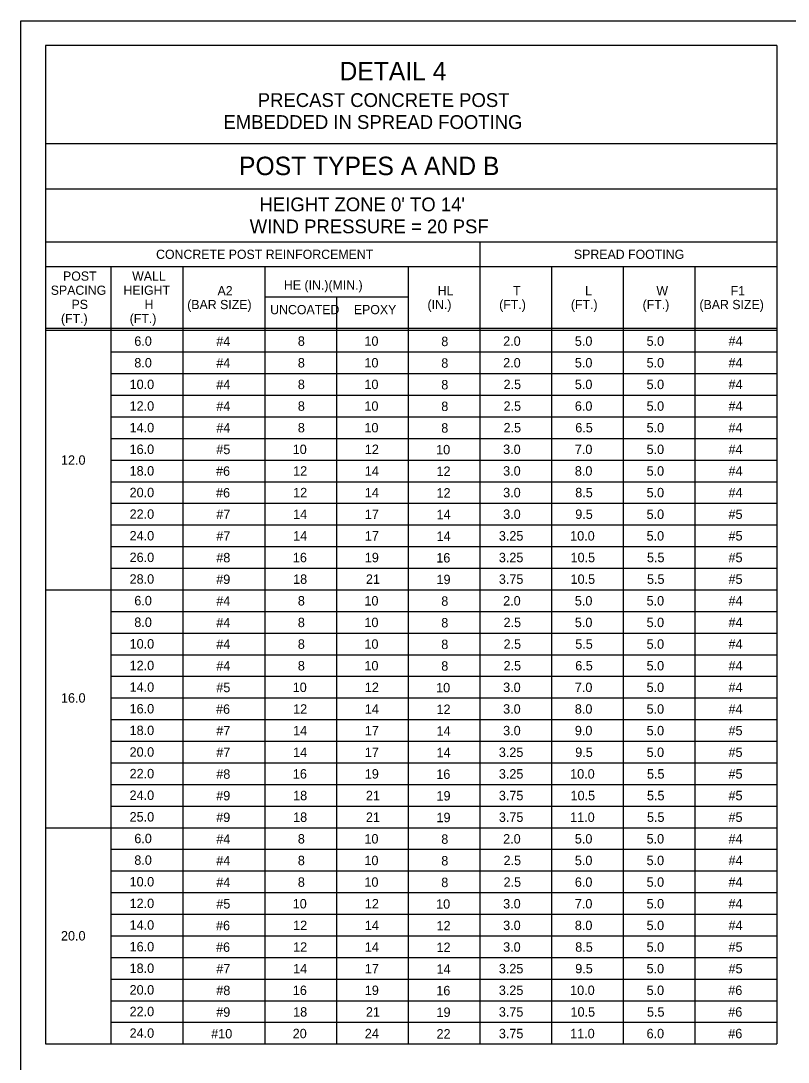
# Model space of a CAD drawing. Extents: x 3351 to 8430, y -3586 to 1457.
# Drawn here: x 4642.3 to 4892, y -2158.3 to -1819.3 of the extents above; entities that cross this region are included whole.
import ezdxf

# ---------------------------------------------------------------- set-up
doc = ezdxf.new("R2010")
doc.units = 0
doc.layers.add('1', color=7, linetype='Continuous')
doc.layers.add('2', color=7, linetype='Continuous')

msp = doc.modelspace()

# ---------------------------------------------------------------- linework, layer by layer
at = {"layer": '1'}
for p, q in [((4650.34, -1827.31), (4650.34, -2152.38)), ((4888.34, -1827.31), (4650.34, -1827.31)), ((4888.34, -1827.31), (4888.34, -2152.38)), ((4888.34, -1859.31), (4650.34, -1859.31)), ((4650.34, -1874.01), (4888.34, -1874.01)), ((4650.34, -1891.31), (4888.34, -1891.31)), ((4791.68, -1891.31), (4791.68, -2152.38)), ((4650.34, -1899.31), (4718.34, -1899.31)), ((4650.34, -1899.31), (4888.34, -1899.31)), ((4671.68, -2152.38), (4671.68, -1899.31)), ((4695.01, -1899.31), (4695.01, -2152.38)), ((4721.68, -1899.31), (4721.68, -2152.38)), ((4768.34, -1899.31), (4768.34, -2152.38)), ((4815.01, -1899.31), (4815.01, -2152.38)), ((4838.34, -1899.31), (4838.34, -2152.38)), ((4861.68, -1899.31), (4861.68, -2152.38)), ((4768.38, -1909.31), (4721.71, -1909.31)), ((4745.01, -1909.31), (4745.01, -2152.38)), ((4650.34, -1919.31), (4888.34, -1919.31)), ((4650.34, -1920.06), (4888.34, -1920.06)), ((4708.34, -1923.58), (4708.34, -1923.58)), ((4733.34, -1923.58), (4733.34, -1923.58)), ((4756.68, -1923.58), (4756.68, -1923.58)), ((4780.01, -1923.58), (4780.01, -1923.58)), ((4803.34, -1923.58), (4803.34, -1923.58)), ((4826.68, -1923.58), (4826.68, -1923.58)), ((4850.01, -1923.58), (4850.01, -1923.58)), ((4875.01, -1923.58), (4875.01, -1923.58)), ((4671.68, -1927.1), (4888.34, -1927.1)), ((4671.68, -1934.14), (4888.34, -1934.14)), ((4671.68, -1941.18), (4888.34, -1941.18)), ((4671.68, -1948.22), (4888.34, -1948.22)), ((4671.68, -1955.26), (4888.34, -1955.26)), ((4671.68, -1962.3), (4888.34, -1962.3)), ((4671.68, -1969.34), (4888.34, -1969.34)), ((4671.68, -1976.38), (4888.34, -1976.38)), ((4671.68, -1983.42), (4888.34, -1983.42)), ((4671.68, -1990.46), (4888.34, -1990.46)), ((4671.68, -1997.5), (4888.34, -1997.5)), ((4650.34, -2004.54), (4888.34, -2004.54)), ((4708.34, -2008.06), (4708.34, -2008.06)), ((4733.34, -2008.06), (4733.34, -2008.06)), ((4756.68, -2008.06), (4756.68, -2008.06)), ((4780.01, -2008.06), (4780.01, -2008.06)), ((4803.34, -2008.06), (4803.34, -2008.06)), ((4826.68, -2008.06), (4826.68, -2008.06)), ((4850.01, -2008.06), (4850.01, -2008.06)), ((4875.01, -2008.06), (4875.01, -2008.06)), ((4671.68, -2011.58), (4888.34, -2011.58)), ((4671.68, -2018.62), (4888.34, -2018.62)), ((4671.68, -2025.66), (4888.34, -2025.66)), ((4671.68, -2032.7), (4888.34, -2032.7)), ((4671.68, -2039.74), (4888.34, -2039.74)), ((4671.68, -2046.78), (4888.34, -2046.78)), ((4671.68, -2053.82), (4888.34, -2053.82)), ((4671.68, -2060.86), (4888.34, -2060.86)), ((4671.68, -2067.9), (4888.34, -2067.9)), ((4671.68, -2074.94), (4888.34, -2074.94)), ((4650.34, -2081.98), (4888.34, -2081.98)), ((4708.34, -2085.5), (4708.34, -2085.5)), ((4733.34, -2085.5), (4733.34, -2085.5)), ((4756.68, -2085.5), (4756.68, -2085.5)), ((4780.01, -2085.5), (4780.01, -2085.5)), ((4803.34, -2085.5), (4803.34, -2085.5)), ((4826.68, -2085.5), (4826.68, -2085.5)), ((4850.01, -2085.5), (4850.01, -2085.5)), ((4875.01, -2085.5), (4875.01, -2085.5)), ((4671.68, -2089.02), (4888.34, -2089.02)), ((4671.68, -2096.06), (4888.34, -2096.06)), ((4671.68, -2103.1), (4888.34, -2103.1)), ((4671.68, -2110.14), (4888.34, -2110.14)), ((4671.68, -2117.18), (4888.34, -2117.18)), ((4671.68, -2124.22), (4888.34, -2124.22)), ((4671.68, -2131.26), (4888.34, -2131.26)), ((4671.68, -2138.3), (4888.34, -2138.3)), ((4671.68, -2145.34), (4888.34, -2145.34)), ((4650.34, -2152.38), (4888.34, -2152.38))]:
    msp.add_line(p, q, dxfattribs=at)
at = {"layer": '2'}
for p, q in [((4642.34, -2383.31), (4642.34, -1819.31)), ((4642.34, -1819.31), (5428.34, -1819.31))]:
    msp.add_line(p, q, dxfattribs=at)

# ---------------------------------------------------------------- texts
at = {"layer": '1'}
for s, height, p in [('DETAIL 4', 6, (4746.03, -1838.66)), ('PRECAST CONCRETE POST', 4.5, (4719.42, -1847.36)), ('EMBEDDED IN SPREAD FOOTING', 4.5, (4708.26, -1854.52)), ('POST TYPES A AND B', 6, (4713.34, -1869.54)), ("HEIGHT ZONE 0' TO 14'", 4.5, (4720, -1881.32)), ('WIND PRESSURE = 20 PSF', 4.5, (4716.81, -1888.48)), ('CONCRETE POST REINFORCEMENT', 3, (4686.35, -1896.81)), ('SPREAD FOOTING', 3, (4822.3, -1896.81)), ('POST', 3, (4656.07, -1903.91)), ('WALL', 3, (4678.56, -1903.91)), ('HE (IN.)(MIN.)', 3, (4727.94, -1906.81)), ('SPACING', 3, (4652.07, -1908.51)), ('HEIGHT', 3, (4675.73, -1908.51)), ('A2', 3, (4706.34, -1908.67)), ('HL', 3, (4777.97, -1908.67)), ('T', 3, (4802.49, -1908.67)), ('L', 3, (4825.94, -1908.67)), ('W', 3, (4849.14, -1908.67)), ('F1', 3, (4873.3, -1908.67)), ('PS', 3, (4658.83, -1913.11)), ('H', 3, (4682.61, -1913.11)), ('(BAR SIZE)', 3, (4696.47, -1913.17)), ('UNCOATED', 3, (4723.47, -1914.81)), ('EPOXY', 3, (4750.69, -1914.81)), ('(IN.)', 3, (4774.65, -1913.17)), ('(FT.)', 3, (4797.98, -1913.17)), ('(FT.)', 3, (4821.31, -1913.17)), ('(FT.)', 3, (4844.65, -1913.17)), ('(BAR SIZE)', 3, (4863.14, -1913.17)), ('(FT.)', 3, (4655.4, -1917.71)), ('(FT.)', 3, (4677.76, -1917.71)), ('6.0', 3.07, (4679.26, -1925.11)), ('#4', 3.07, (4705.94, -1925.16)), ('8', 3.07, (4732.47, -1925.11)), ('10', 3.07, (4754.14, -1925.11)), ('8', 3.07, (4779.14, -1925.21)), ('2.0', 3.07, (4799.27, -1925.11)), ('5.0', 3.07, (4822.6, -1925.11)), ('5.0', 3.07, (4845.94, -1925.11)), ('#4', 3.07, (4872.6, -1925.11)), ('8.0', 3.07, (4679.26, -1932.15)), ('#4', 3.07, (4705.94, -1932.2)), ('8', 3.07, (4732.47, -1932.16)), ('10', 3.07, (4754.14, -1932.16)), ('8', 3.07, (4779.14, -1932.25)), ('2.0', 3.07, (4799.27, -1932.16)), ('5.0', 3.07, (4822.6, -1932.16)), ('5.0', 3.07, (4845.94, -1932.16)), ('#4', 3.07, (4872.6, -1932.16)), ('10.0', 3.07, (4677.73, -1939.19)), ('#4', 3.07, (4705.94, -1939.25)), ('8', 3.07, (4732.47, -1939.2)), ('10', 3.07, (4754.14, -1939.2)), ('8', 3.07, (4779.14, -1939.3)), ('2.5', 3.07, (4799.4, -1939.2)), ('5.0', 3.07, (4822.6, -1939.2)), ('5.0', 3.07, (4845.94, -1939.2)), ('#4', 3.07, (4872.6, -1939.2)), ('12.0', 3.07, (4677.73, -1946.23)), ('#4', 3.07, (4705.94, -1946.29)), ('8', 3.07, (4732.47, -1946.25)), ('10', 3.07, (4754.14, -1946.25)), ('8', 3.07, (4779.14, -1946.34)), ('2.5', 3.07, (4799.4, -1946.25)), ('6.0', 3.07, (4822.6, -1946.25)), ('5.0', 3.07, (4845.94, -1946.25)), ('#4', 3.07, (4872.6, -1946.25)), ('14.0', 3.07, (4677.73, -1953.27)), ('#4', 3.07, (4705.94, -1953.34)), ('8', 3.07, (4732.47, -1953.29)), ('10', 3.07, (4754.14, -1953.29)), ('8', 3.07, (4779.14, -1953.38)), ('2.5', 3.07, (4799.4, -1953.29)), ('6.5', 3.07, (4822.73, -1953.29)), ('5.0', 3.07, (4845.94, -1953.29)), ('#4', 3.07, (4872.6, -1953.29)), ('16.0', 3.07, (4677.73, -1960.31)), ('#5', 3.07, (4705.94, -1960.38)), ('10', 3.07, (4730.8, -1960.34)), ('12', 3.07, (4754.27, -1960.34)), ('10', 3.07, (4777.47, -1960.43)), ('3.0', 3.07, (4799.27, -1960.34)), ('7.0', 3.07, (4822.6, -1960.34)), ('5.0', 3.07, (4845.94, -1960.34)), ('#4', 3.07, (4872.6, -1960.34)), ('12.0', 3.07, (4655.4, -1963.83)), ('18.0', 3.07, (4677.73, -1967.35)), ('#6', 3.07, (4705.85, -1967.42)), ('12', 3.07, (4730.94, -1967.38)), ('14', 3.07, (4754.27, -1967.38)), ('12', 3.07, (4777.6, -1967.47)), ('3.0', 3.07, (4799.27, -1967.38)), ('8.0', 3.07, (4822.6, -1967.38)), ('5.0', 3.07, (4845.94, -1967.38)), ('#4', 3.07, (4872.6, -1967.38)), ('20.0', 3.07, (4677.73, -1974.39)), ('#6', 3.07, (4705.85, -1974.47)), ('12', 3.07, (4730.94, -1974.42)), ('14', 3.07, (4754.27, -1974.42)), ('12', 3.07, (4777.6, -1974.52)), ('3.0', 3.07, (4799.27, -1974.42)), ('8.5', 3.07, (4822.73, -1974.42)), ('5.0', 3.07, (4845.94, -1974.42)), ('#4', 3.07, (4872.6, -1974.42)), ('22.0', 3.07, (4677.73, -1981.43)), ('#7', 3.07, (4705.94, -1981.51)), ('14', 3.07, (4730.94, -1981.47)), ('17', 3.07, (4754.27, -1981.47)), ('14', 3.07, (4777.6, -1981.56)), ('3.0', 3.07, (4799.27, -1981.47)), ('9.5', 3.07, (4822.73, -1981.47)), ('5.0', 3.07, (4845.94, -1981.47)), ('#5', 3.07, (4872.6, -1981.47)), ('24.0', 3.07, (4677.73, -1988.47)), ('#7', 3.07, (4705.94, -1988.56)), ('14', 3.07, (4730.94, -1988.51)), ('17', 3.07, (4754.27, -1988.51)), ('14', 3.07, (4777.6, -1988.61)), ('3.25', 3.07, (4797.87, -1988.51)), ('10.0', 3.07, (4821.07, -1988.51)), ('5.0', 3.07, (4845.94, -1988.51)), ('#5', 3.07, (4872.6, -1988.51)), ('26.0', 3.07, (4677.73, -1995.51)), ('#8', 3.07, (4705.94, -1995.6)), ('16', 3.07, (4730.85, -1995.56)), ('19', 3.07, (4754.26, -1995.56)), ('16', 3.07, (4777.52, -1995.65)), ('3.25', 3.07, (4797.87, -1995.56)), ('10.5', 3.07, (4821.2, -1995.56)), ('5.5', 3.07, (4846.07, -1995.56)), ('#5', 3.07, (4872.6, -1995.56)), ('28.0', 3.07, (4677.73, -2002.55)), ('#9', 3.07, (4705.92, -2002.65)), ('18', 3.07, (4730.94, -2002.6)), ('21', 3.07, (4754.62, -2002.6)), ('19', 3.07, (4777.59, -2002.7)), ('3.75', 3.07, (4797.87, -2002.6)), ('10.5', 3.07, (4821.2, -2002.6)), ('5.5', 3.07, (4846.07, -2002.6)), ('#5', 3.07, (4872.6, -2002.6)), ('6.0', 3.07, (4679.26, -2009.59)), ('#4', 3.07, (4705.94, -2009.69)), ('8', 3.07, (4732.47, -2009.65)), ('10', 3.07, (4754.14, -2009.65)), ('8', 3.07, (4779.14, -2009.74)), ('2.0', 3.07, (4799.27, -2009.65)), ('5.0', 3.07, (4822.6, -2009.65)), ('5.0', 3.07, (4845.94, -2009.65)), ('#4', 3.07, (4872.6, -2009.65)), ('8.0', 3.07, (4679.26, -2016.63)), ('#4', 3.07, (4705.94, -2016.74)), ('8', 3.07, (4732.47, -2016.69)), ('10', 3.07, (4754.14, -2016.69)), ('8', 3.07, (4779.14, -2016.79)), ('2.5', 3.07, (4799.4, -2016.69)), ('5.0', 3.07, (4822.6, -2016.69)), ('5.0', 3.07, (4845.94, -2016.69)), ('#4', 3.07, (4872.6, -2016.69)), ('10.0', 3.07, (4677.73, -2023.67)), ('#4', 3.07, (4705.94, -2023.78)), ('8', 3.07, (4732.47, -2023.74)), ('10', 3.07, (4754.14, -2023.74)), ('8', 3.07, (4779.14, -2023.83)), ('2.5', 3.07, (4799.4, -2023.74)), ('5.5', 3.07, (4822.73, -2023.74)), ('5.0', 3.07, (4845.94, -2023.74)), ('#4', 3.07, (4872.6, -2023.74)), ('12.0', 3.07, (4677.73, -2030.71)), ('#4', 3.07, (4705.94, -2030.82)), ('8', 3.07, (4732.47, -2030.78)), ('10', 3.07, (4754.14, -2030.78)), ('8', 3.07, (4779.14, -2030.87)), ('2.5', 3.07, (4799.4, -2030.78)), ('6.5', 3.07, (4822.73, -2030.78)), ('5.0', 3.07, (4845.94, -2030.78)), ('#4', 3.07, (4872.6, -2030.78)), ('14.0', 3.07, (4677.73, -2037.75)), ('#5', 3.07, (4705.94, -2037.87)), ('10', 3.07, (4730.8, -2037.82)), ('12', 3.07, (4754.27, -2037.82)), ('10', 3.07, (4777.47, -2037.92)), ('3.0', 3.07, (4799.27, -2037.82)), ('7.0', 3.07, (4822.6, -2037.82)), ('5.0', 3.07, (4845.94, -2037.82)), ('#4', 3.07, (4872.6, -2037.82)), ('16.0', 3.07, (4655.4, -2041.27)), ('16.0', 3.07, (4677.73, -2044.79)), ('#6', 3.07, (4705.85, -2044.91)), ('12', 3.07, (4730.94, -2044.87)), ('14', 3.07, (4754.27, -2044.87)), ('12', 3.07, (4777.6, -2044.96)), ('3.0', 3.07, (4799.27, -2044.87)), ('8.0', 3.07, (4822.6, -2044.87)), ('5.0', 3.07, (4845.94, -2044.87)), ('#4', 3.07, (4872.6, -2044.87)), ('18.0', 3.07, (4677.73, -2051.83)), ('#7', 3.07, (4705.94, -2051.96)), ('14', 3.07, (4730.94, -2051.91)), ('17', 3.07, (4754.27, -2051.91)), ('14', 3.07, (4777.6, -2052.01)), ('3.0', 3.07, (4799.27, -2051.91)), ('9.0', 3.07, (4822.6, -2051.91)), ('5.0', 3.07, (4845.94, -2051.91)), ('#5', 3.07, (4872.6, -2051.91)), ('20.0', 3.07, (4677.73, -2058.87)), ('#7', 3.07, (4705.94, -2059)), ('14', 3.07, (4730.94, -2058.96)), ('17', 3.07, (4754.27, -2058.96)), ('14', 3.07, (4777.6, -2059.05)), ('3.25', 3.07, (4797.87, -2058.96)), ('9.5', 3.07, (4822.73, -2058.96)), ('5.0', 3.07, (4845.94, -2058.96)), ('#5', 3.07, (4872.6, -2058.96)), ('22.0', 3.07, (4677.73, -2065.91)), ('#8', 3.07, (4705.94, -2066.05)), ('16', 3.07, (4730.85, -2066)), ('19', 3.07, (4754.26, -2066)), ('16', 3.07, (4777.52, -2066.1)), ('3.25', 3.07, (4797.87, -2066)), ('10.0', 3.07, (4821.07, -2066)), ('5.5', 3.07, (4846.07, -2066)), ('#5', 3.07, (4872.6, -2066)), ('24.0', 3.07, (4677.73, -2072.95)), ('#9', 3.07, (4705.92, -2073.09)), ('18', 3.07, (4730.94, -2073.05)), ('21', 3.07, (4754.62, -2073.05)), ('19', 3.07, (4777.59, -2073.14)), ('3.75', 3.07, (4797.87, -2073.05)), ('10.5', 3.07, (4821.2, -2073.05)), ('5.5', 3.07, (4846.07, -2073.05)), ('#5', 3.07, (4872.6, -2073.05)), ('25.0', 3.07, (4677.73, -2079.99)), ('#9', 3.07, (4705.92, -2080.14)), ('18', 3.07, (4730.94, -2080.09)), ('21', 3.07, (4754.62, -2080.09)), ('19', 3.07, (4777.59, -2080.19)), ('3.75', 3.07, (4797.87, -2080.09)), ('11.0', 3.07, (4821.07, -2080.09)), ('5.5', 3.07, (4846.07, -2080.09)), ('#5', 3.07, (4872.6, -2080.09)), ('6.0', 3.07, (4679.26, -2087.03)), ('#4', 3.07, (4705.94, -2087.18)), ('8', 3.07, (4732.47, -2087.14)), ('10', 3.07, (4754.14, -2087.14)), ('8', 3.07, (4779.14, -2087.23)), ('2.0', 3.07, (4799.27, -2087.14)), ('5.0', 3.07, (4822.6, -2087.14)), ('5.0', 3.07, (4845.94, -2087.14)), ('#4', 3.07, (4872.6, -2087.14)), ('8.0', 3.07, (4679.26, -2094.07)), ('#4', 3.07, (4705.94, -2094.22)), ('8', 3.07, (4732.47, -2094.18)), ('10', 3.07, (4754.14, -2094.18)), ('8', 3.07, (4779.14, -2094.27)), ('2.5', 3.07, (4799.4, -2094.18)), ('5.0', 3.07, (4822.6, -2094.18)), ('5.0', 3.07, (4845.94, -2094.18)), ('#4', 3.07, (4872.6, -2094.18)), ('10.0', 3.07, (4677.73, -2101.11)), ('#4', 3.07, (4705.94, -2101.27)), ('8', 3.07, (4732.47, -2101.22)), ('10', 3.07, (4754.14, -2101.22)), ('8', 3.07, (4779.14, -2101.32)), ('2.5', 3.07, (4799.4, -2101.22)), ('6.0', 3.07, (4822.6, -2101.22)), ('5.0', 3.07, (4845.94, -2101.22)), ('#4', 3.07, (4872.6, -2101.22)), ('12.0', 3.07, (4677.73, -2108.15)), ('#5', 3.07, (4705.94, -2108.31)), ('10', 3.07, (4730.8, -2108.27)), ('12', 3.07, (4754.27, -2108.27)), ('10', 3.07, (4777.47, -2108.36)), ('3.0', 3.07, (4799.27, -2108.27)), ('7.0', 3.07, (4822.6, -2108.27)), ('5.0', 3.07, (4845.94, -2108.27)), ('#4', 3.07, (4872.6, -2108.27)), ('14.0', 3.07, (4677.73, -2115.19)), ('#6', 3.07, (4705.85, -2115.36)), ('12', 3.07, (4730.94, -2115.31)), ('14', 3.07, (4754.27, -2115.31)), ('12', 3.07, (4777.6, -2115.41)), ('3.0', 3.07, (4799.27, -2115.31)), ('8.0', 3.07, (4822.6, -2115.31)), ('5.0', 3.07, (4845.94, -2115.31)), ('#4', 3.07, (4872.6, -2115.31)), ('20.0', 3.07, (4655.4, -2118.71)), ('16.0', 3.07, (4677.73, -2122.23)), ('#6', 3.07, (4705.85, -2122.4)), ('12', 3.07, (4730.94, -2122.36)), ('14', 3.07, (4754.27, -2122.36)), ('12', 3.07, (4777.6, -2122.45)), ('3.0', 3.07, (4799.27, -2122.36)), ('8.5', 3.07, (4822.73, -2122.36)), ('5.0', 3.07, (4845.94, -2122.36)), ('#5', 3.07, (4872.6, -2122.36)), ('18.0', 3.07, (4677.73, -2129.27)), ('#7', 3.07, (4705.94, -2129.45)), ('14', 3.07, (4730.94, -2129.4)), ('17', 3.07, (4754.27, -2129.4)), ('14', 3.07, (4777.6, -2129.5)), ('3.25', 3.07, (4797.87, -2129.4)), ('9.5', 3.07, (4822.73, -2129.4)), ('5.0', 3.07, (4845.94, -2129.4)), ('#5', 3.07, (4872.6, -2129.4)), ('20.0', 3.07, (4677.73, -2136.31)), ('#8', 3.07, (4705.94, -2136.49)), ('16', 3.07, (4730.85, -2136.45)), ('19', 3.07, (4754.26, -2136.45)), ('16', 3.07, (4777.52, -2136.54)), ('3.25', 3.07, (4797.87, -2136.45)), ('10.0', 3.07, (4821.07, -2136.45)), ('5.0', 3.07, (4845.94, -2136.45)), ('#6', 3.07, (4872.52, -2136.45)), ('22.0', 3.07, (4677.73, -2143.35)), ('#9', 3.07, (4705.92, -2143.54)), ('18', 3.07, (4730.94, -2143.49)), ('21', 3.07, (4754.62, -2143.49)), ('19', 3.07, (4777.59, -2143.59)), ('3.75', 3.07, (4797.87, -2143.49)), ('10.5', 3.07, (4821.2, -2143.49)), ('5.5', 3.07, (4846.07, -2143.49)), ('#6', 3.07, (4872.52, -2143.49)), ('24.0', 3.07, (4677.73, -2150.39)), ('#10', 3.07, (4704.27, -2150.58)), ('20', 3.07, (4730.8, -2150.53)), ('24', 3.07, (4754.27, -2150.53)), ('22', 3.07, (4777.6, -2150.63)), ('3.75', 3.07, (4797.87, -2150.53)), ('11.0', 3.07, (4821.07, -2150.53)), ('6.0', 3.07, (4845.94, -2150.53)), ('#6', 3.07, (4872.52, -2150.53))]:
    msp.add_text(s, height=height, dxfattribs=at).set_placement(p)

doc.saveas('drawing.dxf')
